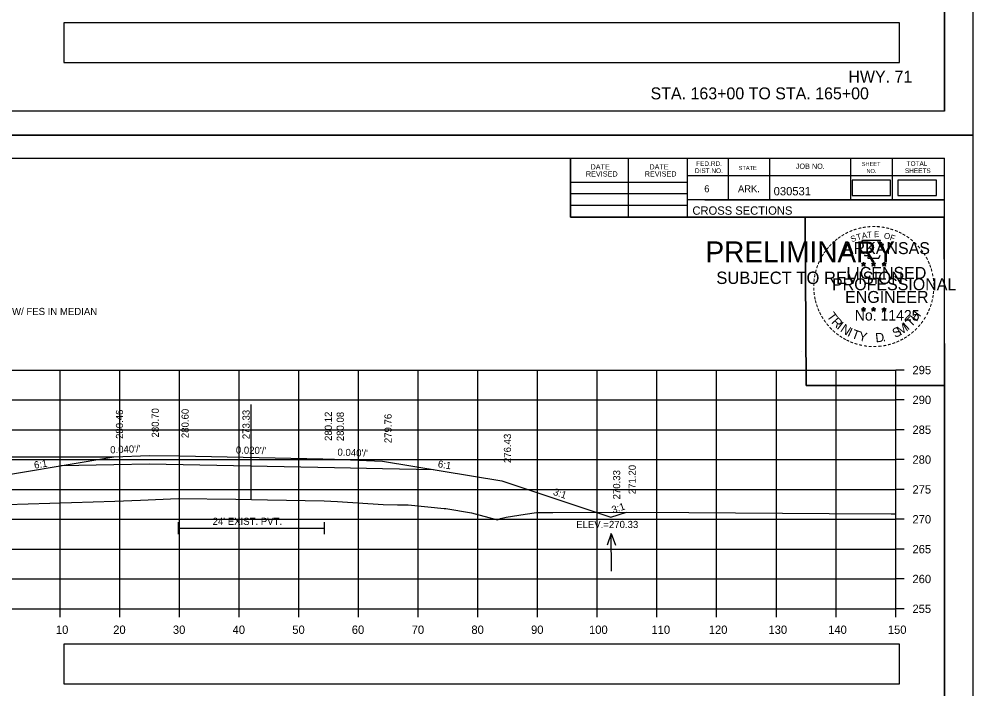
# Model space of a CAD drawing. Extents: x 285 to 4233, y -659 to 3710.
# Drawn here: x 1226.8 to 1386.6, y 719.5 to 831.7 of the extents above; entities that cross this region are included whole.
import ezdxf

# ---------------------------------------------------------------- set-up
doc = ezdxf.new("R2010")
doc.units = 0
for name, color, linetype in [('R_Alt Surface', 7, 'Continuous'), ('R_Axis', 7, 'Continuous'), ('R_Axis Annot', 7, 'Continuous'), ('R_Border', 7, 'Continuous'), ('R_Border PE', 7, 'Continuous'), ('R_Border Prem', 7, 'Continuous'), ('R_Draft', 7, 'Continuous'), ('R_Exist Surface', 7, 'Continuous'), ('R_Fin Surface', 7, 'Continuous'), ('R_Grid', 7, 'Continuous'), ('R_No Plot', 7, 'Continuous'), ('R_Water', 7, 'Continuous'), ('R_Water Annot', 7, 'Continuous'), ('R_Xsect Elev', 7, 'Continuous'), ('R_Xsect Slope', 7, 'Continuous')]:
    doc.layers.add(name, color=color, linetype=linetype)

msp = doc.modelspace()

# ---------------------------------------------------------------- linework, layer by layer
at = {"layer": 'R_Alt Surface'}
for points in [[(1233.85, 756.87), (1242.69, 757.05), (1248.69, 757.17), (1248.69, 757.17), (1279.68, 756.55), (1287.68, 756.39), (1296.24, 756.22)], [(1253.46, 747.39), (1253.46, 745.39)], [(1253.46, 746.39), (1277.93, 746.39)], [(1277.93, 747.39), (1277.93, 745.39)]]:
    msp.add_lwpolyline(points, dxfattribs=at)
at = {"layer": 'R_Axis'}
for p, q in [((1373.68, 732.89), (1373.68, 772.89)), ((1375.08, 772.89), (1373.68, 772.89)), ((1375.08, 767.89), (1373.68, 767.89)), ((1375.08, 762.89), (1373.68, 762.89)), ((1375.08, 757.89), (1373.68, 757.89)), ((1375.08, 752.89), (1373.68, 752.89)), ((1375.08, 747.89), (1373.68, 747.89)), ((1375.08, 742.89), (1373.68, 742.89)), ((1375.08, 737.89), (1373.68, 737.89)), ((1073.68, 732.89), (1373.68, 732.89)), ((1233.68, 731.49), (1233.68, 732.89)), ((1243.68, 731.49), (1243.68, 732.89)), ((1253.68, 731.49), (1253.68, 732.89)), ((1263.68, 731.49), (1263.68, 732.89)), ((1273.68, 731.49), (1273.68, 732.89)), ((1283.68, 731.49), (1283.68, 732.89)), ((1293.68, 731.49), (1293.68, 732.89)), ((1303.68, 731.49), (1303.68, 732.89)), ((1313.68, 731.49), (1313.68, 732.89)), ((1323.68, 731.49), (1323.68, 732.89)), ((1333.68, 731.49), (1333.68, 732.89)), ((1343.68, 731.49), (1343.68, 732.89)), ((1353.68, 731.49), (1353.68, 732.89)), ((1363.68, 731.49), (1363.68, 732.89)), ((1373.68, 731.49), (1373.68, 732.89)), ((1375.08, 732.89), (1373.68, 732.89))]:
    msp.add_line(p, q, dxfattribs=at)
at = {"layer": 'R_Axis Annot'}
for points in [[(1234.32, 824.38), (1374.32, 824.38), (1374.32, 831.03), (1234.32, 831.03)], [(1366.36, 802.13), (1372.81, 802.13), (1372.81, 804.69), (1366.36, 804.69)], [(1374.05, 802.13), (1380.51, 802.13), (1380.51, 804.69), (1374.05, 804.69)], [(1234.32, 720.34), (1374.32, 720.34), (1374.32, 726.99), (1234.32, 726.99)]]:
    msp.add_lwpolyline(points, close=True, dxfattribs=at)
at = {"layer": 'R_Border'}
for p, q in [((1381.86, 816.23), (1381.86, 1021.69)), ((1381.86, 816.23), (1065.68, 816.23)), ((1065.68, 808.35), (1381.86, 808.35)), ((1319.22, 798.47), (1319.22, 808.35)), ((1328.9, 798.47), (1328.9, 808.35)), ((1338.76, 808.35), (1338.76, 798.47)), ((1345.6, 808.35), (1345.6, 801.41)), ((1352.54, 808.35), (1352.54, 801.41)), ((1366.12, 808.35), (1366.12, 801.41)), ((1373.06, 808.35), (1373.06, 801.41)), ((1381.86, 602.89), (1381.86, 808.35)), ((1381.86, 805.41), (1338.76, 805.41)), ((1381.86, 805.43), (1381.86, 805.43)), ((1319.22, 804.33), (1338.76, 804.33)), ((1319.22, 802.47), (1338.76, 802.47)), ((1381.86, 801.41), (1338.76, 801.41)), ((1341.72, 801.41), (1381.86, 801.41)), ((1319.22, 800.53), (1338.76, 800.53)), ((1381.86, 798.47), (1319.22, 798.47))]:
    msp.add_line(p, q, dxfattribs=at)
at = {"layer": 'R_Border PE'}
for p, q in [((1368.29, 790.98), (1368.25, 790.72)), ((1368.29, 790.61), (1368.29, 790.98)), ((1368.29, 790.98), (1368.34, 790.73)), ((1369.96, 790.98), (1369.92, 790.72)), ((1369.96, 790.61), (1369.96, 790.98)), ((1369.96, 790.98), (1370.01, 790.73)), ((1371.72, 790.96), (1371.68, 790.71)), ((1371.72, 790.6), (1371.72, 790.96)), ((1371.72, 790.96), (1371.77, 790.71)), ((1367.94, 790.72), (1368.29, 790.61)), ((1367.94, 790.72), (1368.19, 790.68)), ((1367.94, 790.72), (1368.18, 790.6)), ((1368.07, 790.31), (1368.29, 790.61)), ((1368.07, 790.31), (1368.2, 790.56)), ((1368.07, 790.31), (1368.29, 790.53)), ((1368.64, 790.72), (1368.29, 790.61)), ((1368.5, 790.31), (1368.29, 790.61)), ((1368.5, 790.31), (1368.29, 790.53)), ((1368.64, 790.72), (1368.35, 790.67)), ((1368.5, 790.31), (1368.37, 790.61)), ((1368.64, 790.72), (1368.43, 790.62)), ((1369.61, 790.72), (1369.96, 790.61)), ((1369.61, 790.72), (1369.86, 790.68)), ((1369.61, 790.72), (1369.85, 790.6)), ((1369.74, 790.31), (1369.96, 790.61)), ((1369.74, 790.31), (1369.87, 790.56)), ((1369.74, 790.31), (1369.96, 790.53)), ((1370.31, 790.72), (1369.96, 790.61)), ((1370.17, 790.31), (1369.96, 790.61)), ((1370.17, 790.31), (1369.96, 790.53)), ((1370.31, 790.72), (1370.02, 790.67)), ((1370.17, 790.31), (1370.04, 790.61)), ((1370.31, 790.72), (1370.1, 790.62)), ((1371.38, 790.71), (1371.72, 790.6)), ((1371.38, 790.71), (1371.63, 790.67)), ((1371.38, 790.71), (1371.61, 790.59)), ((1371.51, 790.3), (1371.72, 790.6)), ((1371.51, 790.3), (1371.63, 790.55)), ((1371.51, 790.3), (1371.72, 790.52)), ((1372.07, 790.71), (1371.72, 790.6)), ((1371.94, 790.3), (1371.72, 790.6)), ((1371.94, 790.3), (1371.72, 790.52)), ((1372.07, 790.71), (1371.79, 790.66)), ((1371.94, 790.3), (1371.8, 790.59)), ((1372.07, 790.71), (1371.87, 790.61)), ((1367.94, 783.15), (1368.29, 783.04)), ((1367.94, 783.15), (1368.19, 783.1)), ((1367.94, 783.15), (1368.17, 783.03)), ((1368.07, 782.74), (1368.29, 783.04)), ((1368.07, 782.74), (1368.2, 782.99)), ((1368.07, 782.74), (1368.28, 782.96)), ((1368.29, 783.4), (1368.25, 783.15)), ((1368.5, 782.74), (1368.28, 782.96)), ((1368.29, 783.04), (1368.29, 783.4)), ((1368.29, 783.4), (1368.34, 783.15)), ((1368.63, 783.15), (1368.29, 783.04)), ((1368.5, 782.74), (1368.29, 783.04)), ((1368.63, 783.15), (1368.35, 783.1)), ((1368.5, 782.74), (1368.36, 783.03)), ((1368.63, 783.15), (1368.43, 783.05)), ((1369.61, 783.15), (1369.96, 783.04)), ((1369.61, 783.15), (1369.86, 783.1)), ((1369.61, 783.15), (1369.84, 783.03)), ((1369.74, 782.74), (1369.96, 783.04)), ((1369.74, 782.74), (1369.87, 782.99)), ((1369.74, 782.74), (1369.95, 782.96)), ((1369.96, 783.4), (1369.91, 783.15)), ((1370.17, 782.74), (1369.95, 782.96)), ((1369.96, 783.04), (1369.96, 783.4)), ((1369.96, 783.4), (1370, 783.15)), ((1370.3, 783.15), (1369.96, 783.04)), ((1370.17, 782.74), (1369.96, 783.04)), ((1370.3, 783.15), (1370.02, 783.1)), ((1370.17, 782.74), (1370.03, 783.03)), ((1370.3, 783.15), (1370.1, 783.05)), ((1371.37, 783.14), (1371.72, 783.03)), ((1371.37, 783.14), (1371.63, 783.09)), ((1371.37, 783.14), (1371.61, 783.02)), ((1371.51, 782.73), (1371.72, 783.03)), ((1371.51, 782.73), (1371.63, 782.98)), ((1371.72, 783.39), (1371.68, 783.14)), ((1371.72, 783.03), (1371.72, 783.39)), ((1371.72, 783.39), (1371.77, 783.14)), ((1372.07, 783.14), (1371.72, 783.03)), ((1371.94, 782.73), (1371.72, 783.03)), ((1372.07, 783.14), (1371.78, 783.09)), ((1371.94, 782.73), (1371.8, 783.02)), ((1372.07, 783.14), (1371.87, 783.04)), ((1371.51, 782.73), (1371.72, 782.95)), ((1371.94, 782.73), (1371.72, 782.95))]:
    msp.add_line(p, q, dxfattribs=at)
for points in [[(1367.98, 794.6), (1368.25, 793.77)], [(1371.49, 793.68), (1371.64, 793.96), (1370.95, 793.94), (1371.1, 794.6), (1367.98, 794.6)], [(1368.29, 790.98), (1368.5, 790.31), (1367.94, 790.72), (1368.64, 790.72), (1368.07, 790.31), (1368.29, 790.98)], [(1368.47, 792.18), (1368.47, 792.09), (1369.04, 792.07), (1368.98, 791.6), (1370.85, 791.6), (1371.05, 792.13)], [(1369.96, 790.98), (1370.17, 790.31), (1369.61, 790.72), (1370.31, 790.72), (1369.74, 790.31), (1369.96, 790.98)], [(1371.72, 790.96), (1371.94, 790.3), (1371.38, 790.71), (1372.07, 790.71), (1371.51, 790.3), (1371.72, 790.96)], [(1368.29, 783.4), (1368.5, 782.74), (1367.94, 783.15), (1368.63, 783.15), (1368.07, 782.74), (1368.29, 783.4)], [(1369.96, 783.4), (1370.17, 782.74), (1369.61, 783.15), (1370.3, 783.15), (1369.74, 782.74), (1369.96, 783.4)], [(1371.72, 783.39), (1371.94, 782.73), (1371.37, 783.14), (1372.07, 783.14), (1371.51, 782.73), (1371.72, 783.39)]]:
    msp.add_lwpolyline(points, dxfattribs=at)
for centre, radius in [((1368.29, 790.61), 0.172), ((1368.29, 790.61), 0.145), ((1368.29, 790.61), 0.116), ((1368.29, 790.61), 0.0991), ((1368.29, 790.61), 0.0747), ((1368.29, 790.61), 0.0495), ((1368.29, 790.61), 0.0296), ((1369.96, 790.61), 0.172), ((1369.96, 790.61), 0.145), ((1369.96, 790.61), 0.116), ((1369.96, 790.61), 0.0991), ((1369.96, 790.61), 0.0747), ((1369.96, 790.61), 0.0495), ((1369.96, 790.61), 0.0296), ((1371.72, 790.6), 0.172), ((1371.72, 790.6), 0.145), ((1371.72, 790.6), 0.116), ((1371.72, 790.6), 0.0991), ((1371.72, 790.6), 0.0747), ((1371.72, 790.6), 0.0495), ((1371.72, 790.6), 0.0296), ((1368.29, 783.04), 0.172), ((1368.29, 783.04), 0.145), ((1368.29, 783.04), 0.116), ((1368.29, 783.04), 0.0991), ((1368.29, 783.04), 0.0747), ((1368.29, 783.04), 0.0495), ((1368.29, 783.04), 0.0296), ((1369.95, 783.04), 0.172), ((1369.95, 783.04), 0.145), ((1369.95, 783.04), 0.116), ((1369.95, 783.04), 0.0991), ((1369.95, 783.04), 0.0747), ((1369.95, 783.04), 0.0495), ((1369.95, 783.04), 0.0296), ((1371.72, 783.03), 0.172), ((1371.72, 783.03), 0.145), ((1371.72, 783.03), 0.116), ((1371.72, 783.03), 0.0991), ((1371.72, 783.03), 0.0747), ((1371.72, 783.03), 0.0495), ((1371.72, 783.03), 0.0296)]:
    msp.add_circle(centre, radius, dxfattribs=at)
at = {"layer": 'R_Exist Surface'}
msp.add_lwpolyline([(1224.69, 750.37), (1242.89, 750.94), (1247.16, 751.11), (1253.46, 751.39), (1263.13, 751.25), (1265.75, 751.22), (1268.43, 751.17), (1277.93, 750.99), (1280.19, 750.84), (1287.79, 750.38), (1290.19, 750.33), (1291.98, 750.3), (1298.03, 749.72), (1298.32, 749.69), (1302.61, 748.95), (1304.09, 748.56), (1306.97, 747.81), (1307.49, 748.03), (1308.4, 748.27), (1311.59, 748.76), (1313.48, 749.04), (1316.25, 749.04), (1327.12, 749.1), (1339.03, 749.02), (1362.52, 748.86), (1372.93, 748.81), (1373.68, 748.8)], dxfattribs=at)
at = {"layer": 'R_Fin Surface'}
msp.add_lwpolyline([(1206.98, 750.44), (1218.69, 754.35), (1242.69, 758.35), (1248.69, 758.59), (1253.68, 758.49), (1277.68, 758.01), (1279.68, 757.97), (1287.68, 757.65), (1307.68, 754.31), (1325.97, 748.22), (1328.58, 749.09)], dxfattribs=at)
at = {"layer": 'R_Grid'}
for p, q in [((1073.68, 772.89), (1373.68, 772.89)), ((1233.68, 732.89), (1233.68, 772.89)), ((1243.68, 732.89), (1243.68, 772.89)), ((1253.68, 732.89), (1253.68, 772.89)), ((1263.68, 732.89), (1263.68, 772.89)), ((1273.68, 732.89), (1273.68, 772.89)), ((1283.68, 732.89), (1283.68, 772.89)), ((1293.68, 732.89), (1293.68, 772.89)), ((1303.68, 732.89), (1303.68, 772.89)), ((1313.68, 732.89), (1313.68, 772.89)), ((1323.68, 732.89), (1323.68, 772.89)), ((1333.68, 732.89), (1333.68, 772.89)), ((1343.68, 732.89), (1343.68, 772.89)), ((1353.68, 732.89), (1353.68, 772.89)), ((1363.68, 732.89), (1363.68, 772.89)), ((1373.68, 732.89), (1373.68, 772.89)), ((1073.68, 767.89), (1373.68, 767.89)), ((1073.68, 762.89), (1373.68, 762.89)), ((1073.68, 757.89), (1373.68, 757.89)), ((1073.68, 752.89), (1373.68, 752.89)), ((1073.68, 747.89), (1373.68, 747.89)), ((1073.68, 742.89), (1373.68, 742.89)), ((1073.68, 737.89), (1373.68, 737.89)), ((1073.68, 732.89), (1373.68, 732.89))]:
    msp.add_line(p, q, dxfattribs=at)
at = {"layer": 'R_No Plot'}
for p, q in [((1053.28, 812.25), (1386.61, 812.25)), ((1053.28, 812.24), (1386.61, 812.24)), ((1357.89, 776.01), (1357.89, 776.01))]:
    msp.add_line(p, q, dxfattribs=at)
for points in [[(1053.27, 1025.58), (1386.61, 1025.58), (1386.61, 812.24), (1053.27, 812.24)], [(1299.6, 1021.69), (1319.22, 1021.69), (1319.22, 1011.81), (1335.33, 1011.81), (1358.53, 1011.81), (1358.65, 983.65), (1381.86, 983.65), (1381.86, 816.23), (1065.68, 816.23), (1065.68, 1021.69)], [(1053.27, 812.24), (1386.61, 812.24), (1386.61, 598.9), (1053.27, 598.9)], [(1299.6, 808.35), (1319.22, 808.35), (1319.22, 798.47), (1335.33, 798.47), (1358.53, 798.47), (1358.65, 770.31), (1381.86, 770.31), (1381.86, 602.89), (1065.68, 602.89), (1065.68, 808.35)], [(1358.53, 798.47), (1381.74, 798.47), (1381.86, 770.31), (1358.65, 770.31)]]:
    msp.add_lwpolyline(points, close=True, dxfattribs=at)
at = {"layer": 'R_Water'}
msp.add_line((1206.69, 758.39), (1242.69, 758.35), dxfattribs=at)
at = {"layer": 'R_Water Annot'}
for p, q in [((1326, 745.48), (1325.33, 743.54)), ((1326.09, 739.19), (1326, 745.48)), ((1326, 745.48), (1326.73, 743.56))]:
    msp.add_line(p, q, dxfattribs=at)
at = {"layer": 'R_Xsect Elev'}
msp.add_line((1265.68, 751.22), (1265.68, 767.1), dxfattribs=at)

# ---------------------------------------------------------------- texts
at = {"layer": 'R_Axis Annot'}
for s, p in [('295', (1376.48, 772.19)), ('290', (1376.48, 767.19)), ('285', (1376.48, 762.19)), ('280', (1376.48, 757.19)), ('275', (1376.48, 752.19)), ('270', (1376.48, 747.19)), ('265', (1376.48, 742.19)), ('260', (1376.48, 737.19)), ('255', (1376.48, 732.19)), ('10', (1232.99, 728.69)), ('20', (1242.59, 728.69)), ('30', (1252.59, 728.69)), ('40', (1262.59, 728.69)), ('50', (1272.59, 728.69)), ('60', (1282.56, 728.69)), ('70', (1292.59, 728.69)), ('80', (1302.59, 728.69)), ('90', (1312.59, 728.69)), ('100', (1322.3, 728.69)), ('110', (1332.76, 728.69)), ('120', (1342.36, 728.69)), ('130', (1352.36, 728.69)), ('140', (1362.36, 728.69)), ('150', (1372.36, 728.69))]:
    msp.add_text(s, height=1.4, dxfattribs=at).set_placement(p)
at = {"layer": 'R_Border'}
for s, height, p in [('DATE', 0.879, (1322.55, 806.48)), ('DATE', 0.879, (1332.41, 806.48)), ('FED.RD.', 0.782, (1340.24, 807.07)), ('STATE', 0.684, (1347.36, 806.39)), ('JOB NO.', 0.879, (1356.94, 806.59)), ('SHEET', 0.684, (1367.98, 807.07)), ('TOTAL', 0.782, (1375.5, 807.07)), ('REVISED', 0.879, (1321.77, 805.3)), ('REVISED', 0.879, (1331.63, 805.3)), ('DIST.NO.', 0.782, (1340.04, 805.89)), ('NO.', 0.684, (1368.76, 805.89)), ('SHEETS', 0.782, (1375.22, 805.89)), ('6', 1.17, (1341.6, 802.67)), ('ARK.', 1.172, (1347.26, 802.67)), ('030531', 1.4, (1353.23, 802.15)), ('CROSS SECTIONS', 1.4, (1339.62, 798.9))]:
    msp.add_text(s, height=height, rotation=360, dxfattribs=at).set_placement(p)
at = {"layer": 'R_Border PE'}
for s, height, rotation, p in [('-', 1.6, 28.7918, (1365.46, 795.14)), ('-', 1.6, 24.3072, (1366.1, 795.46)), ('-', 1.6, 19.1761, (1366.73, 795.73)), ('T', 1, 16.4036, (1367.25, 794.61)), ('-', 1.6, 13.6301, (1367.48, 795.97)), ('A', 1, 11.2132, (1368.08, 794.86)), ('-', 1.6, 10.2193, (1368.16, 796.13)), ('T', 1, 6.0228, (1368.93, 795.03)), ('-', 1.6, 5.8968, (1368.89, 796.24)), ('-', 1.6, 0.1862, (1369.66, 796.31)), ('E', 1, 0.8323, (1370.03, 795.14)), ('-', 1.6, 357.743, (1370.38, 796.3)), ('-', 1.6, 352.1617, (1371.13, 796.24)), ('O', 1, 350.4515, (1371.64, 794.93)), ('-', 1.6, 347.2049, (1371.85, 796.13)), ('-', 1.6, 342.3362, (1372.48, 795.97)), ('-', 1.6, 337.8551, (1373.22, 795.75)), ('-', 1.6, 334.1211, (1373.85, 795.48)), ('-', 1.6, 329.6409, (1374.43, 795.2)), ('-', 1.6, 42.9622, (1363.38, 793.58)), ('-', 1.6, 38.9507, (1363.81, 794)), ('-', 1.6, 36.2317, (1364.29, 794.38)), ('-', 1.6, 34.0636, (1364.87, 794.77)), ('ARKANSAS', 2, 360, (1364.84, 792.31)), ('S', 1, 21.594, (1366.34, 794.28)), ('F', 1, 340.0707, (1372.59, 794.7)), ('-', 1.6, 325.8627, (1375.07, 794.84)), ('-', 1.6, 320.5297, (1375.68, 794.41)), ('-', 1.6, 315.5786, (1376.28, 793.92)), ('-', 1.6, 54.2325, (1362.12, 792.05)), ('-', 1.6, 50.6142, (1362.53, 792.62)), ('-', 1.6, 48.423, (1362.93, 793.1)), ('-', 1.6, 309.8797, (1376.85, 793.37)), ('-', 1.6, 306.6522, (1377.37, 792.77)), ('-', 1.6, 67.7743, (1361.22, 790.3)), ('-', 1.6, 62.8713, (1361.48, 790.91)), ('-', 1.6, 58.0706, (1361.79, 791.52)), ('-', 1.4, 303.6753, (1377.86, 792.2)), ('-', 1.6, 299.6684, (1378.18, 791.6)), ('-', 1.6, 294.6628, (1378.5, 790.98)), ('-', 1.6, 75.461, (1360.8, 788.95)), ('-', 1.6, 72.3945, (1361, 789.67)), ('LICENSED', 2, 360, (1365.43, 788.16)), ('DWB', 0.01, 360, (1368.28, 790.61)), ('DWB', 0.01, 360, (1369.95, 790.61)), ('DWB', 0.01, 360, (1371.71, 790.6)), ('-', 1.6, 290.5728, (1378.76, 790.41)), ('-', 1.6, 285.1233, (1378.99, 789.83)), ('-', 1.6, 85.1863, (1360.59, 787.55)), ('-', 1.6, 81.2013, (1360.67, 788.24)), ('PROFESSIONAL', 2, 360, (1363.01, 786.26)), ('-', 1.6, 280.5493, (1379.19, 789.08)), ('-', 1.6, 276.5962, (1379.35, 788.32)), ('-', 1.6, 94.1959, (1360.6, 786.12)), ('-', 1.6, 89.0622, (1360.57, 786.85)), ('ENGINEER', 2, 360, (1365.2, 784.13)), ('-', 1.6, 274.3301, (1379.41, 787.59)), ('-', 1.6, 269.9407, (1379.45, 786.96)), ('-', 1.6, 98.9479, (1360.68, 785.46)), ('-', 1.6, 101.7149, (1360.81, 784.72)), ('-', 1.6, 105.4578, (1360.97, 784.13)), ('-', 1.6, 255.7626, (1379.25, 784.96)), ('-', 1.6, 260.9953, (1379.36, 785.64)), ('-', 1.6, 263.5172, (1379.43, 786.3)), ('-', 1.6, 109.0874, (1361.19, 783.5)), ('-', 1.6, 114.0643, (1361.44, 782.9)), ('No. 11425', 1.757, 360, (1366.82, 781.18)), ('DWB', 0.01, 360, (1368.27, 783.03)), ('DWB', 0.01, 360, (1369.94, 783.03)), ('DWB', 0.01, 360, (1371.71, 783.02)), ('-', 1.6, 247.8887, (1378.84, 783.57)), ('-', 1.6, 252.8681, (1379.07, 784.24)), ('-', 1.6, 115.7289, (1361.75, 782.28)), ('-', 1.6, 120.4471, (1362.1, 781.7)), ('T', 1.54, 306.0406, (1362.05, 781.88)), ('R', 1.54, 314.005, (1362.81, 780.83)), ('T', 1.54, 46.6444, (1376.28, 779.97)), ('H', 1.54, 54.6088, (1377.17, 780.91)), ('-', 1.6, 239.0712, (1378.19, 782.19)), ('-', 1.6, 244.6197, (1378.58, 782.94)), ('-', 1.6, 125.8934, (1362.51, 781.14)), ('-', 1.6, 130.7181, (1362.97, 780.59)), ('-', 1.6, 134.2238, (1363.49, 780.04)), ('I', 1.54, 321.9694, (1363.71, 779.9)), ('N', 1.54, 326.5002, (1364.28, 779.43)), ('I', 1.54, 335.3603, (1365.48, 778.64)), ('S', 1.54, 26.9312, (1373.59, 778.24)), ('M', 1.54, 32.6563, (1374.43, 778.64)), ('I', 1.54, 42.1136, (1375.72, 779.49)), ('-', 1.6, 225.7653, (1376.88, 780.41)), ('-', 1.6, 231.2538, (1377.36, 780.97)), ('-', 1.6, 233.8452, (1377.79, 781.54)), ('-', 1.6, 138.9338, (1364.01, 779.58)), ('-', 1.6, 144.6463, (1364.57, 779.17)), ('-', 1.6, 148.0898, (1365.13, 778.8)), ('-', 1.6, 151.5704, (1365.71, 778.47)), ('T', 1.54, 339.8912, (1366.15, 778.31)), ('Y', 1.54, 347.8556, (1367.36, 777.87)), ('D', 1.54, 6.3969, (1370.35, 777.51)), ('-', 1.6, 207.3568, (1374.71, 778.69)), ('-', 1.6, 212.2491, (1375.27, 779.04)), ('-', 1.6, 215.7363, (1375.81, 779.43)), ('-', 1.6, 221.0851, (1376.35, 779.9)), ('-', 1.6, 154.6002, (1366.23, 778.23)), ('-', 1.6, 158.5612, (1366.85, 777.97)), ('-', 1.6, 162.7983, (1367.54, 777.76)), ('-', 1.6, 167.5555, (1368.26, 777.6)), ('-', 1.6, 173.1155, (1369.03, 777.49)), ('-', 1.6, 176.5183, (1369.78, 777.43)), ('-', 1.6, 181.5918, (1370.52, 777.45)), ('-', 1.6, 185.8167, (1371.33, 777.53)), ('-', 1.6, 191.2858, (1372.06, 777.66)), ('.', 1.54, 13.7642, (1371.54, 777.64)), ('-', 1.6, 195.4743, (1372.79, 777.86)), ('-', 1.6, 200.7184, (1373.47, 778.1)), ('-', 1.6, 204.2516, (1374.09, 778.37))]:
    msp.add_text(s, height=height, rotation=rotation, dxfattribs=at).set_placement(p)
at = {"layer": 'R_Border Prem'}
for s, height, p in [('PRELIMINARY', 3.5, (1341.81, 790.93)), ('DWB', 0.01, (1342.55, 792.78)), ('SUBJECT TO REVISION', 2.0751, (1343.62, 787.3))]:
    msp.add_text(s, height=height, rotation=360, dxfattribs=at).set_placement(p)
at = {"layer": 'R_Draft'}
for s, p in [('HWY. 71', (1365.75, 821.03)), ('STA. 163+00 TO STA. 165+00', (1332.61, 818.23))]:
    msp.add_text(s, height=2, dxfattribs=at).set_placement(p)
at = {"layer": 'R_Water'}
msp.add_text("24' EXIST. PVT.", height=1.2, dxfattribs=at).set_placement((1259.25, 746.95))
at = {"layer": 'R_Water Annot'}
msp.add_text('24" X 66\' R.C. PIPE CULV\'T W/ FES IN MEDIAN', height=1.2, dxfattribs=at).set_placement((1205.02, 782.1))
at = {"layer": 'R_Xsect Elev'}
for s, p in [('280.46', (1244.24, 761.35)), ('280.70', (1250.24, 761.59)), ('280.60', (1255.23, 761.49)), ('273.33', (1265.45, 761.31)), ('280.12', (1279.23, 761.01)), ('280.08', (1281.23, 760.97)), ('279.76', (1289.23, 760.65)), ('276.43', (1309.23, 757.31)), ('270.33', (1327.52, 751.22)), ('271.20', (1330.13, 752.09))]:
    msp.add_text(s, height=1.2, rotation=90, dxfattribs=at).set_placement(p)
msp.add_text('ELEV.=270.33', height=1.2, dxfattribs=at).set_placement((1320.15, 746.42))
at = {"layer": 'R_Xsect Slope'}
for s, rotation, p in [("0.040'/'", 2.2906, (1242.11, 758.92)), ("0.020'/'", 358.8542, (1263.13, 758.9)), ("0.040'/'", 357.7093, (1280.14, 758.55)), ('6:1', 9.4625, (1229.43, 756.35)), ('6:1', 350.5358, (1296.91, 756.61)), ('3:1', 341.5666, (1316.19, 752)), ('3:1', 18.4174, (1326.33, 748.86))]:
    msp.add_text(s, height=1.2, rotation=rotation, dxfattribs=at).set_placement(p)

doc.saveas('drawing.dxf')
